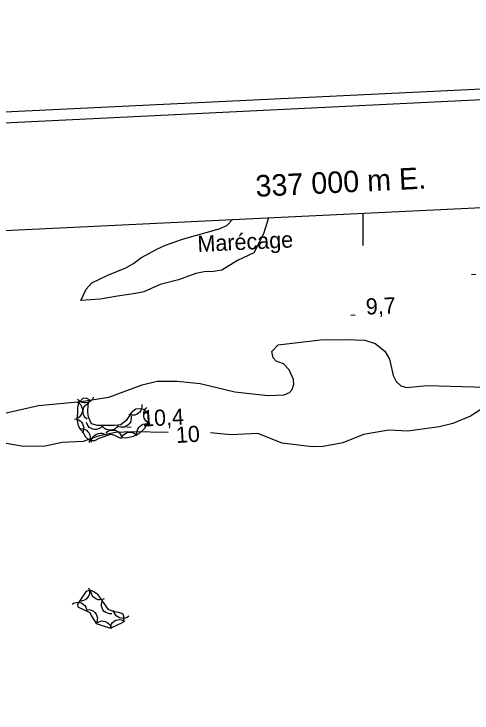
# Model space of a CAD drawing. Extents: x 336540 to 340074, y 5572036 to 5573747.
# Drawn here: x 336935 to 337020.3, y 5573486.7 to 5573616.8 of the extents above; entities that cross this region are included whole.
import ezdxf

# ---------------------------------------------------------------- set-up
doc = ezdxf.new("R2010")
doc.units = 0
for name, color, linetype in [('Niveau 1', 7, 'Continuous'), ('Niveau 3', 7, 'Continuous'), ('Niveau 44', 7, 'Continuous'), ('Niveau 60', 7, 'Continuous'), ('Niveau 61', 7, 'Continuous'), ('Niveau 7', 7, 'Continuous')]:
    doc.layers.add(name, color=color, linetype=linetype)

msp = doc.modelspace()

# ---------------------------------------------------------------- linework, layer by layer
at = {"layer": 'Niveau 1'}
for points in [[(336932.68, 5573542.36), (336939.53, 5573543.89), (336947.46, 5573544.65), (336952.65, 5573545.44), (336958.82, 5573547.78), (336961.65, 5573548.43), (336965.37, 5573548.46), (336969.64, 5573548), (336976.13, 5573546.46), (336982.26, 5573545.75), (336985.31, 5573545.91), (336986.3, 5573546.3), (336986.78, 5573546.85), (336987.08, 5573547.87), (336987.02, 5573548.72), (336986.26, 5573550.54), (336985.17, 5573551.67), (336983.81, 5573552.13), (336983.26, 5573552.76), (336983.03, 5573553.96), (336984.15, 5573555.2), (336992.06, 5573556.11), (336996.8, 5573556.17), (337000.35, 5573556.04), (337002.25, 5573555.45), (337004.03, 5573554), (337004.94, 5573552.53), (337005.6, 5573549.5), (337006.16, 5573548.35), (337007.06, 5573547.54), (337008.09, 5573547.25), (337011.96, 5573547.62), (337022.8, 5573547.34)], [(337023.16, 5573543.97), (337020.02, 5573541.94), (337016.72, 5573540.58), (337014.21, 5573539.94), (337008.34, 5573539.12), (337004.78, 5573539.28), (337000.06, 5573538.51), (336996.25, 5573536.98), (336992.56, 5573536.29), (336990.54, 5573536.18), (336984.92, 5573536.9), (336980.42, 5573538.71), (336975.37, 5573538.46), (336971.55, 5573538.79)], [(336963.67, 5573538.87), (336957.06, 5573539.02), (336953.85, 5573538.86), (336950.66, 5573538.19), (336947.84, 5573537.21), (336943.96, 5573537), (336940.77, 5573536.34), (336936.73, 5573536.3), (336933.47, 5573536.8)]]:
    msp.add_lwpolyline(points, dxfattribs=at)
at = {"layer": 'Niveau 3'}
for p, q in [((337020.19, 5573568.28), (337020.99, 5573568.32)), ((336997.7, 5573560.71), (336998.5, 5573560.75)), ((336956.01, 5573539.88), (336956.81, 5573539.92))]:
    msp.add_line(p, q, dxfattribs=at)
at = {"layer": 'Niveau 44'}
for points in [[(336947.27, 5573539.52), (336947.7, 5573539.07), (336948.3, 5573538.05), (336948.86, 5573537.57), (336949.56, 5573537.4), (336950.01, 5573537.41), (336950.82, 5573537.84), (336952.99, 5573538.56), (336953.69, 5573538.39), (336954.56, 5573537.93), (336955.8, 5573537.9), (336957.24, 5573538.19), (336958.28, 5573538.7), (336959.36, 5573539.7), (336959.8, 5573540.52), (336960.14, 5573541.41), (336959.97, 5573542.28), (336959.12, 5573543.13), (336958.44, 5573543.28), (336957.65, 5573543.2), (336956.86, 5573542.59), (336955.87, 5573541.14), (336954.89, 5573540.3), (336953.69, 5573540.18), (336950.53, 5573540.19), (336949.37, 5573540.5), (336948.86, 5573541.71), (336948.7, 5573542.66), (336948.79, 5573544.09), (336949.05, 5573544.93), (336948.44, 5573545.29), (336947.77, 5573545.21), (336946.97, 5573544.35), (336946.79, 5573543.56), (336946.81, 5573542.54), (336946.64, 5573541.41), (336946.91, 5573540.16), (336947.27, 5573539.52)], [(336946.77, 5573544.55), (336947.12, 5573544.32), (336947.38, 5573544.01), (336947.56, 5573543.73), (336947.66, 5573543.4), (336947.7, 5573543.03), (336947.64, 5573542.65), (336947.56, 5573542.33), (336947.37, 5573542.04), (336947.12, 5573541.76), (336946.83, 5573541.55)], [(336949.76, 5573545.45), (336949.57, 5573545.08), (336949.29, 5573544.78), (336949.03, 5573544.58), (336948.7, 5573544.45), (336948.34, 5573544.38), (336947.96, 5573544.39), (336947.63, 5573544.44), (336947.32, 5573544.6), (336947.02, 5573544.82), (336946.78, 5573545.09)], [(336948.62, 5573541.35), (336948.29, 5573541.61), (336948.05, 5573541.94), (336947.9, 5573542.23), (336947.83, 5573542.58), (336947.82, 5573542.94), (336947.91, 5573543.32), (336948.02, 5573543.63), (336948.23, 5573543.91), (336948.5, 5573544.16), (336948.81, 5573544.35)], [(336958.78, 5573544.07), (336958.8, 5573543.65), (336958.71, 5573543.26), (336958.59, 5573542.95), (336958.38, 5573542.67), (336958.11, 5573542.42), (336957.77, 5573542.24), (336957.46, 5573542.12), (336957.11, 5573542.09), (336956.74, 5573542.12), (336956.4, 5573542.24)], [(336960.3, 5573540.58), (336959.92, 5573540.74), (336959.61, 5573541.01), (336959.38, 5573541.25), (336959.23, 5573541.57), (336959.13, 5573541.92), (336959.12, 5573542.3), (336959.14, 5573542.63), (336959.28, 5573542.95), (336959.47, 5573543.27), (336959.73, 5573543.53)], [(336956.76, 5573541.91), (336956.81, 5573541.49), (336956.74, 5573541.09), (336956.64, 5573540.78), (336956.44, 5573540.49), (336956.18, 5573540.22), (336955.85, 5573540.03), (336955.55, 5573539.89), (336955.2, 5573539.84), (336954.83, 5573539.86), (336954.49, 5573539.95)], [(336946.21, 5573541.41), (336946.62, 5573541.37), (336947, 5573541.22), (336947.29, 5573541.06), (336947.54, 5573540.81), (336947.74, 5573540.51), (336947.87, 5573540.15), (336947.95, 5573539.83), (336947.93, 5573539.48), (336947.84, 5573539.12), (336947.68, 5573538.79)], [(336951.34, 5573539.97), (336951.02, 5573539.7), (336950.65, 5573539.54), (336950.33, 5573539.44), (336949.98, 5573539.44), (336949.62, 5573539.51), (336949.27, 5573539.67), (336948.99, 5573539.83), (336948.75, 5573540.1), (336948.56, 5573540.41), (336948.44, 5573540.75)], [(336947.38, 5573539.61), (336947.8, 5573539.58), (336948.18, 5573539.44), (336948.47, 5573539.28), (336948.72, 5573539.03), (336948.94, 5573538.73), (336949.07, 5573538.38), (336949.16, 5573538.06), (336949.14, 5573537.71), (336949.06, 5573537.35), (336948.91, 5573537.02)], [(336954.36, 5573540.18), (336954.13, 5573539.83), (336953.81, 5573539.58), (336953.53, 5573539.41), (336953.19, 5573539.32), (336952.82, 5573539.29), (336952.44, 5573539.35), (336952.13, 5573539.44), (336951.84, 5573539.64), (336951.57, 5573539.89), (336951.36, 5573540.19)], [(336952.1, 5573538.78), (336952.41, 5573539.06), (336952.78, 5573539.23), (336953.09, 5573539.33), (336953.44, 5573539.34), (336953.81, 5573539.28), (336954.16, 5573539.13), (336954.44, 5573538.97), (336954.68, 5573538.71), (336954.89, 5573538.41), (336955.01, 5573538.07)], [(336957.92, 5573538.37), (336957.86, 5573538.78), (336957.92, 5573539.18), (336958.01, 5573539.5), (336958.19, 5573539.8), (336958.44, 5573540.07), (336958.76, 5573540.28), (336959.05, 5573540.43), (336959.4, 5573540.49), (336959.77, 5573540.49), (336960.12, 5573540.41)], [(336949.38, 5573537.08), (336949.42, 5573537.49), (336949.58, 5573537.86), (336949.75, 5573538.15), (336950.01, 5573538.39), (336950.32, 5573538.59), (336950.68, 5573538.71), (336951, 5573538.78), (336951.35, 5573538.75), (336951.71, 5573538.65), (336952.03, 5573538.48)], [(336954.95, 5573537.73), (336955.12, 5573538.12), (336955.38, 5573538.43), (336955.62, 5573538.65), (336955.93, 5573538.81), (336956.29, 5573538.91), (336956.67, 5573538.92), (336957, 5573538.9), (336957.32, 5573538.77), (336957.64, 5573538.57), (336957.9, 5573538.32)], [(336952.91, 5573502.45), (336955.27, 5573503.56), (336955.47, 5573504.27), (336955.35, 5573504.93), (336955.07, 5573505.17), (336954.69, 5573505.31), (336953.41, 5573505.55), (336952.57, 5573505.96), (336950.66, 5573508.67), (336949.82, 5573509.24), (336949.44, 5573509.38), (336949.04, 5573509.43), (336948.62, 5573509.37), (336948.26, 5573509.13), (336946.77, 5573506.92), (336946.86, 5573506.45), (336949.11, 5573505.39), (336949.36, 5573504.82), (336950.28, 5573503.3), (336952.91, 5573502.45)], [(336948.83, 5573509.98), (336948.99, 5573509.59), (336949.02, 5573509.19), (336949.01, 5573508.86), (336948.89, 5573508.52), (336948.71, 5573508.2), (336948.45, 5573507.92), (336948.2, 5573507.71), (336947.88, 5573507.58), (336947.51, 5573507.49), (336947.15, 5573507.49)], [(336951.77, 5573507.92), (336951.38, 5573507.76), (336950.98, 5573507.73), (336950.65, 5573507.74), (336950.32, 5573507.86), (336949.99, 5573508.04), (336949.72, 5573508.3), (336949.51, 5573508.55), (336949.37, 5573508.88), (336949.29, 5573509.24), (336949.29, 5573509.6)], [(336945.8, 5573506.95), (336946.16, 5573507.16), (336946.56, 5573507.26), (336946.89, 5573507.29), (336947.23, 5573507.23), (336947.58, 5573507.1), (336947.89, 5573506.88), (336948.14, 5573506.67), (336948.32, 5573506.37), (336948.46, 5573506.02), (336948.52, 5573505.67)], [(336953.16, 5573505.12), (336952.74, 5573505.11), (336952.35, 5573505.22), (336952.05, 5573505.35), (336951.78, 5573505.58), (336951.54, 5573505.86), (336951.38, 5573506.21), (336951.27, 5573506.52), (336951.26, 5573506.87), (336951.31, 5573507.24), (336951.43, 5573507.57)], [(336948.7, 5573505.91), (336949.12, 5573505.89), (336949.5, 5573505.75), (336949.79, 5573505.6), (336950.05, 5573505.36), (336950.26, 5573505.06), (336950.4, 5573504.7), (336950.49, 5573504.39), (336950.48, 5573504.04), (336950.4, 5573503.67), (336950.25, 5573503.35)], [(336956.37, 5573504.69), (336956.03, 5573504.45), (336955.65, 5573504.32), (336955.32, 5573504.25), (336954.97, 5573504.29), (336954.62, 5573504.38), (336954.28, 5573504.57), (336954.02, 5573504.76), (336953.81, 5573505.05), (336953.64, 5573505.38), (336953.55, 5573505.73)], [(336950.23, 5573503.32), (336950.56, 5573503.57), (336950.94, 5573503.72), (336951.26, 5573503.8), (336951.61, 5573503.78), (336951.97, 5573503.7), (336952.31, 5573503.52), (336952.58, 5573503.34), (336952.8, 5573503.06), (336952.98, 5573502.74), (336953.08, 5573502.39)], [(336952.91, 5573502.45), (336952.97, 5573502.86), (336953.15, 5573503.23), (336953.33, 5573503.5), (336953.6, 5573503.73), (336953.92, 5573503.92), (336954.29, 5573504.02), (336954.61, 5573504.07), (336954.96, 5573504.02), (336955.32, 5573503.91), (336955.62, 5573503.73)]]:
    msp.add_lwpolyline(points, dxfattribs=at)
at = {"layer": 'Niveau 60'}
for points in [[(336614.31, 5572036.41), (340073.91, 5572203.88), (339999.21, 5573746.9), (336539.61, 5573579.43), (336614.31, 5572036.41)], [(336616.21, 5572038.51), (340071.82, 5572205.78), (339997.32, 5573744.81), (336541.71, 5573577.54), (336616.21, 5572038.51)], [(339458.94, 5573698.73), (339531.5, 5572199.65), (336635.22, 5572059.46), (336562.66, 5573558.54), (339458.94, 5573698.73)]]:
    msp.add_lwpolyline(points, dxfattribs=at)
at = {"layer": 'Niveau 61'}
msp.add_lwpolyline([(337000, 5573573.7), (337000, 5573579.71)], dxfattribs=at)
at = {"layer": 'Niveau 7'}
msp.add_lwpolyline([(336982.36, 5573578.86), (336981.44, 5573575.86), (336979.66, 5573572.35), (336976.6, 5573570.88), (336973.7, 5573569.08), (336972.13, 5573568.85), (336970.37, 5573568.81), (336968.83, 5573568.5), (336965.59, 5573567.31), (336962.18, 5573566.44), (336959.12, 5573565.06), (336957.58, 5573564.74), (336954.26, 5573564.26), (336951, 5573563.68), (336947.39, 5573563.42), (336948.42, 5573565.57), (336949.45, 5573566.74), (336952.44, 5573568.18), (336955.81, 5573569.51), (336957.21, 5573570.36), (336958.61, 5573571.4), (336961.67, 5573573.08), (336963.19, 5573573.76), (336966.33, 5573574.86), (336973.16, 5573576.77), (336974.6, 5573577.43), (336975.67, 5573578.53)], dxfattribs=at)

# ---------------------------------------------------------------- texts
at = {"layer": 'Niveau 1'}
msp.add_text('10', height=3, rotation=3.4336, dxfattribs=at).set_placement((336965.21, 5573536.91))
at = {"layer": 'Niveau 3'}
for s, p in [('9,7    ', (337000.58, 5573560.81)), ('10,4   ', (336958.89, 5573539.98))]:
    msp.add_text(s, height=3, rotation=2.7712, dxfattribs=at).set_placement(p)
at = {"layer": 'Niveau 61'}
msp.add_text('337 000 m E.', height=4, rotation=2.7712, dxfattribs=at).set_placement((336980.05, 5573582.75))
at = {"layer": 'Niveau 7'}
msp.add_text('Marécage', height=3, rotation=2.7781, dxfattribs=at).set_placement((336969.21, 5573572.47))

doc.saveas('drawing.dxf')
